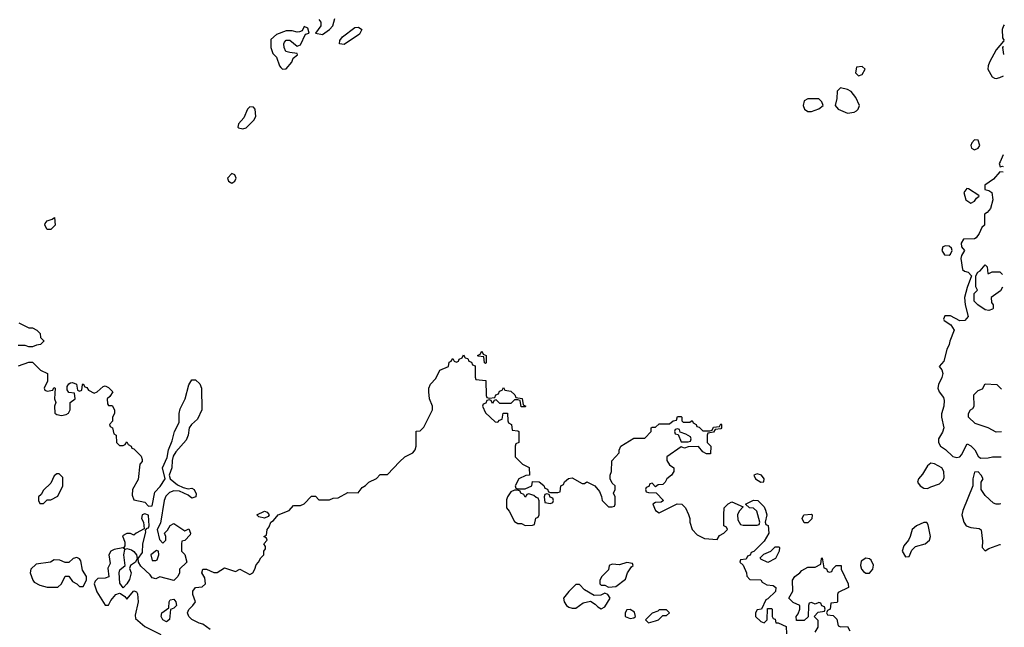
# Model space of a CAD drawing. Header units: inches. Extents: x 2380053 to 2584298, y 380219 to 546618.
# Tile 383 of 656: x 2562079 to 2567515, y 407430 to 410784. Entities that reach past the tile are written whole.
import ezdxf

# ---------------------------------------------------------------- set-up
doc = ezdxf.new("R2010")
doc.units = ezdxf.units.IN
doc.header["$MEASUREMENT"] = 0
doc.layers.add('C5460', color=7, linetype='Continuous')
doc.layers.add('C5461', color=7, linetype='Continuous')

msp = doc.modelspace()

# ---------------------------------------------------------------- linework, layer by layer
at = {"layer": 'C5460', "color": 2}
for points, elevation in [([(2567491.5, 410000), (2567486.8, 409990), (2567492, 409972), (2567504, 409976), (2567508.6, 409974)], 38), ([(2567508.3, 409941.4), (2567490, 409944), (2567455.8, 409904.2), (2567406.8, 409870), (2567406.8, 409846.8), (2567430, 409840.7), (2567446, 409830), (2567450.7, 409790), (2567439.1, 409740.9), (2567420.7, 409719.3), (2567404.7, 409710), (2567406, 409650), (2567390, 409637.2), (2567376.5, 409603.5), (2567359.5, 409580.5), (2567350, 409574.5), (2567290, 409572.7), (2567276.3, 409550), (2567278.8, 409530), (2567296, 409510), (2567278.5, 409481.5), (2567274.4, 409465.6), (2567284.7, 409404.7), (2567295.5, 409395.5), (2567316, 409390), (2567334, 409370), (2567310, 409306), (2567296, 409250), (2567298.8, 409210), (2567315.3, 409144.7), (2567296.3, 409123.7), (2567270, 409121.2), (2567218, 409150), (2567186, 409150), (2567178.8, 409130), (2567183, 409123), (2567219.9, 409099.9), (2567237.3, 409070), (2567214, 409010), (2567210.7, 408990), (2567196.7, 408963.3), (2567181.1, 408898.9), (2567156, 408870), (2567170.6, 408850.6), (2567174.8, 408830), (2567170.7, 408809.3), (2567150.8, 408770), (2567147.7, 408750), (2567154.8, 408730), (2567178.8, 408698.8), (2567182.5, 408682.5), (2567181.6, 408650), (2567167.9, 408607.9), (2567167.7, 408590), (2567180.7, 408530), (2567173.4, 408506.6), (2567151.3, 408470), (2567151.3, 408450), (2567162, 408430), (2567190, 408411.3), (2567230, 408373.4), (2567252.9, 408367.1), (2567270, 408371), (2567278.4, 408381.6), (2567310, 408442), (2567330, 408432), (2567352, 408410), (2567370, 408374), (2567383.6, 408363.6), (2567425.4, 408365.4), (2567450, 408371.3), (2567497.6, 408371.2)], 38), ([(2567504, 409306.5), (2567493.7, 409286.3), (2567442, 409250), (2567443.6, 409223.6), (2567454, 409210), (2567454, 409190), (2567450, 409186), (2567430, 409178), (2567410, 409182), (2567368.7, 409210), (2567348.7, 409230), (2567348, 409272), (2567366, 409290), (2567358, 409310), (2567358, 409370), (2567368.7, 409390), (2567382, 409398), (2567410, 409431.3), (2567419.6, 409419.6), (2567423.6, 409383.6), (2567430, 409382)], 38), ([(2567430, 409382), (2567448, 409392), (2567490, 409391.3), (2567504.5, 409377.2)], 38), ([(2562074, 409110), (2562130, 409082), (2562150, 409082), (2562174, 409070), (2562191.6, 409051.6), (2562194, 409030), (2562211.6, 409011.6), (2562211.6, 409008.4), (2562194, 408990), (2562172.7, 408987.3), (2562150, 408978), (2562130, 408978), (2562110, 408986), (2562070, 408986)], 34), ([(2562072.7, 408872.7), (2562130, 408894), (2562150, 408894), (2562194, 408850), (2562231.6, 408831.6), (2562232, 408788), (2562214, 408750), (2562218, 408738), (2562230, 408734), (2562262, 408738), (2562267.3, 408752.7), (2562274, 408750), (2562272, 408690), (2562278, 408670), (2562272, 408650), (2562272.7, 408612.7), (2562283.6, 408603.6), (2562310, 408598), (2562336.4, 408603.6), (2562348.4, 408611.6), (2562358, 408630), (2562358, 408670), (2562386, 408690), (2562382, 408722), (2562350, 408726), (2562340.4, 408740.4), (2562340.4, 408759.6), (2562350, 408774), (2562360.4, 408779.6), (2562370, 408782), (2562392.7, 408772.7), (2562398, 408738), (2562410, 408734), (2562422, 408738), (2562426, 408770), (2562430, 408774), (2562438, 408758), (2562450, 408754), (2562459.6, 408739.6), (2562490, 408722), (2562506, 408730), (2562540.4, 408759.6), (2562550, 408762), (2562570, 408754), (2562594, 408730), (2562576.9, 408703.1), (2562562, 408690), (2562563.6, 408663.6), (2562570, 408654), (2562590, 408654), (2562602, 408630), (2562602, 408610), (2562592, 408590), (2562591.6, 408568.4), (2562574, 408550), (2562578, 408538), (2562591.6, 408531.6), (2562598, 408498), (2562612, 408490), (2562614, 408450), (2562630, 408434), (2562650, 408434), (2562662, 408438), (2562670, 408454), (2562678, 408438), (2562694, 408430), (2562698, 408418), (2562710, 408414), (2562750, 408374), (2562755.3, 408355.3), (2562754.4, 408345.6), (2562742, 408330), (2562733.7, 408246.3), (2562701, 408190), (2562699.6, 408159.6), (2562710, 408134), (2562770, 408120.5), (2562790, 408098.8), (2562810, 408101), (2562825.2, 408174.8), (2562853.9, 408206.1), (2562882, 408250), (2562867, 408310), (2562893.3, 408366.7), (2562899.7, 408410), (2562921.4, 408458.6), (2562933.5, 408510), (2562959.3, 408560.7), (2562959.8, 408610), (2562964.8, 408635.2), (2562992.2, 408690), (2563012, 408768.1), (2563030, 408796.4), (2563050, 408795.8), (2563073.7, 408773.7), (2563083, 408750), (2563084.9, 408630), (2563061.1, 408578.9), (2563027.3, 408550), (2563014, 408530), (2563008.6, 408490), (2562998, 408462), (2562941.5, 408398.5), (2562926.1, 408373.9), (2562920.3, 408350), (2562919.5, 408310), (2562904, 408270), (2562910.5, 408250), (2562950, 408215.5), (2562980.7, 408200.7), (2563010, 408194), (2563030, 408198), (2563042.8, 408190), (2563053.2, 408166.8), (2563052, 408150), (2563030, 408142), (2563010, 408159), (2562962, 408182), (2562930, 408182.4), (2562906.2, 408173.8), (2562886.4, 408153.6), (2562876.9, 408130), (2562855.8, 408004.2), (2562837.3, 407970), (2562850, 407914), (2562870, 407894), (2562886, 407910), (2562886, 407930), (2562878, 407950), (2562894.6, 407965.4), (2562910, 407992), (2562930, 408002), (2562990, 407962), (2563012.7, 407972.7), (2563022, 407950), (2563019.6, 407940.4), (2562990, 407908), (2562974, 407906), (2562972, 407890), (2562972, 407850), (2562990.9, 407830.9), (2563002, 407790), (2562962, 407750), (2562962, 407730), (2562952, 407710), (2562930, 407688), (2562852, 407708), (2562830, 407698), (2562810, 407702), (2562799.3, 407719.3), (2562747.8, 407767.8), (2562734.5, 407790), (2562732.7, 407810), (2562757, 407843), (2562758, 407890), (2562775.5, 407955.5), (2562773.6, 407966.4), (2562783.1, 407976.9), (2562790, 407978), (2562794.5, 407990), (2562789.2, 408049.2), (2562770, 408056.2), (2562756, 408050), (2562750.7, 408030), (2562763, 408010), (2562766.4, 407973.6), (2562722, 407950), (2562710, 407938), (2562690, 407948), (2562670, 407948), (2562646, 407934), (2562659.8, 407899.8), (2562659.8, 407880.2), (2562654, 407870), (2562658, 407862), (2562648.7, 407868.7), (2562600.5, 407859.5), (2562582, 407850), (2562571, 407830), (2562578, 407782), (2562564.7, 407755.3), (2562570.9, 407709.1), (2562550, 407701.2), (2562510, 407699), (2562494.8, 407685.2), (2562490.8, 407670), (2562504.9, 407624.9), (2562550, 407551.3), (2562570, 407551), (2562582.6, 407577.4), (2562610, 407611), (2562630, 407618), (2562636, 407616), (2562659.1, 407599.1), (2562670, 407584.7), (2562709.2, 407630.8), (2562724.7, 407624.7), (2562730, 407614), (2562732.4, 407570), (2562716.1, 407496.1), (2562718.4, 407478.4), (2562770, 407433.7), (2562858.8, 407390)], 34), ([(2563130, 407417.2), (2563090, 407447), (2563070, 407452.3), (2563030, 407472.7), (2563012.7, 407490), (2563006, 407510), (2563012.1, 407527.9), (2563035.3, 407550), (2563048.7, 407570), (2563034, 407610), (2563034, 407630), (2563048.7, 407650), (2563086.3, 407653.7), (2563104, 407670), (2563102, 407702), (2563085.2, 407730), (2563089.2, 407750.8), (2563111.2, 407751.1), (2563150, 407732), (2563170, 407732), (2563210, 407758), (2563270, 407738), (2563294, 407750), (2563350, 407722), (2563366, 407730), (2563378, 407750), (2563384.7, 407775.3), (2563398, 407790), (2563410, 407814), (2563426, 407830), (2563426, 407850), (2563436.4, 407863.6), (2563436.4, 407876.4), (2563426, 407890), (2563446, 407910), (2563442, 407922), (2563426, 407930), (2563442, 407938), (2563446, 407970), (2563456.4, 407983.6), (2563466, 408010), (2563480.4, 408019.6), (2563505.2, 408050), (2563566, 408074), (2563590, 408102), (2563630, 408102), (2563648.8, 408111.1), (2563690, 408154), (2563712.7, 408152.7), (2563730, 408134), (2563790, 408134), (2563810, 408142), (2563836.4, 408143.6), (2563890, 408174), (2563947.3, 408172.7), (2563970, 408202), (2563988.4, 408211.6), (2564006, 408230), (2564048.4, 408251.6), (2564070, 408274), (2564110, 408274), (2564176.4, 408343.6), (2564206, 408370), (2564250, 408392), (2564262, 408410), (2564268, 408430), (2564268.4, 408511.6), (2564290, 408514), (2564310, 408534), (2564358, 408630), (2564358, 408650), (2564342, 408690), (2564338, 408730), (2564338, 408750), (2564347.3, 408772.7), (2564376.4, 408803.6), (2564398, 408850), (2564446, 408870), (2564450, 408894), (2564462, 408898), (2564470, 408914), (2564478, 408898), (2564490, 408894), (2564502, 408898), (2564506, 408910), (2564522, 408918), (2564530, 408934), (2564538, 408918), (2564552.7, 408912.7), (2564558, 408898), (2564572.7, 408892.7), (2564578, 408878), (2564592.7, 408872.7), (2564594, 408810), (2564598, 408798), (2564652.7, 408792.7), (2564654, 408710), (2564658, 408698), (2564670, 408694), (2564702, 408698), (2564707.3, 408712.7), (2564722, 408718), (2564727.3, 408732.7), (2564742, 408738), (2564750, 408754), (2564758, 408738), (2564790, 408734), (2564812.7, 408712.7), (2564818, 408698), (2564852.7, 408692.7), (2564858, 408658), (2564874, 408650), (2564870, 408646), (2564847.3, 408647.3), (2564842, 408682), (2564830, 408686), (2564810, 408686), (2564790, 408666), (2564730, 408666), (2564710, 408686), (2564698, 408682), (2564690, 408666), (2564682, 408682), (2564670, 408686), (2564658, 408682), (2564652.7, 408667.3), (2564638, 408662), (2564634, 408650), (2564650, 408614), (2564703.6, 408563.6), (2564718, 408562), (2564727.3, 408572.7), (2564742, 408578), (2564747.3, 408612.7), (2564772.7, 408612.7), (2564774, 408570), (2564778, 408558), (2564794, 408550), (2564798, 408518), (2564830, 408514), (2564834, 408510), (2564834, 408450), (2564818, 408442), (2564814, 408430), (2564814, 408370), (2564854, 408330), (2564891.3, 408311.3), (2564894, 408270), (2564872.7, 408267.3), (2564834, 408250), (2564814, 408210), (2564818, 408198), (2564830, 408194), (2564870, 408194), (2564906, 408210), (2564910, 408234), (2564947.3, 408232.7), (2564972.7, 408212.7), (2564978, 408198), (2564992.7, 408192.7), (2564998, 408178), (2565010, 408174), (2565050, 408174), (2565062, 408178), (2565066, 408210), (2565082, 408218), (2565087.3, 408232.7), (2565108.4, 408251.6), (2565130, 408254), (2565183.6, 408223.6), (2565196.4, 408223.6), (2565210, 408232), (2565254, 408210), (2565279.6, 408179.6), (2565291.6, 408151.6), (2565294, 408130), (2565330, 408094), (2565350, 408094), (2565362, 408098), (2565366, 408110), (2565366, 408150), (2565358, 408170), (2565366, 408190), (2565366, 408210), (2565350, 408226), (2565338, 408250), (2565338, 408270), (2565346, 408290), (2565348.4, 408348.4), (2565388, 408392), (2565388, 408408), (2565398, 408430), (2565470, 408474), (2565530, 408474), (2565566, 408510), (2565566, 408530), (2565570, 408534), (2565590, 408534), (2565610, 408552), (2565667.3, 408552.7), (2565686, 408570), (2565706, 408574), (2565710, 408594), (2565730, 408594), (2565734, 408590), (2565734, 408570), (2565742, 408562), (2565778, 408562), (2565791.6, 408571.6), (2565798, 408558), (2565814, 408550), (2565818, 408538), (2565830, 408534), (2565850, 408514), (2565890, 408514), (2565902, 408518), (2565910, 408534), (2565942, 408538), (2565950, 408552), (2565954, 408550), (2565954, 408530), (2565950, 408526), (2565918, 408522), (2565910, 408506), (2565878, 408502), (2565874, 408490), (2565874, 408450), (2565894, 408430), (2565892.7, 408387.3), (2565870, 408388), (2565850, 408398), (2565827.3, 408427.3), (2565770, 408426), (2565750, 408418), (2565730, 408426), (2565652, 408370), (2565651.3, 408350), (2565667.1, 408327.1), (2565691.3, 408310), (2565690.9, 408289.1), (2565678, 408270), (2565652, 408250), (2565642, 408230), (2565630, 408218), (2565603.6, 408216.4), (2565590, 408206), (2565570, 408226), (2565558, 408222), (2565552.7, 408207.3), (2565538, 408202), (2565534, 408190), (2565538, 408178), (2565550, 408174), (2565592.7, 408172.7), (2565634, 408130), (2565619.6, 408120.4), (2565590, 408118), (2565574, 408110), (2565590, 408074), (2565610, 408062), (2565708.7, 408111.3), (2565734, 408110), (2565754, 408090), (2565771.6, 408051.6), (2565778, 408030), (2565778, 408010), (2565792, 407970), (2565819.6, 407939.6), (2565859.6, 407919.6), (2565930, 407914), (2565943.1, 407936.9), (2565966, 407950), (2565986, 407970), (2565982, 407982), (2565966, 407990), (2565966, 408050), (2565968, 408090), (2565990, 408112), (2566010, 408122), (2566074, 408094), (2566052, 408070), (2566042, 408050), (2566043.6, 408023.6), (2566058, 407998), (2566072.7, 407992.7), (2566150, 407994), (2566162, 407998), (2566166, 408010), (2566148, 408070), (2566130, 408088), (2566108.4, 408088.4), (2566086, 408110), (2566130, 408132), (2566154, 408130), (2566190, 408094), (2566196.9, 408076.9), (2566204.7, 408050), (2566194, 408010), (2566198, 407998), (2566211.6, 407991.6), (2566214, 407950), (2566190, 407906), (2566132.7, 407847.3), (2566118, 407842), (2566112.7, 407827.3), (2566098, 407822), (2566090, 407806), (2566058, 407802), (2566054, 407790), (2566072.7, 407772.7), (2566092, 407730), (2566092.7, 407712.7), (2566110, 407694), (2566170, 407692), (2566178, 407678), (2566204.7, 407664.7), (2566239.6, 407659.6), (2566254, 407650), (2566252, 407628), (2566210, 407586), (2566198, 407582), (2566174, 407530), (2566150, 407526), (2566142, 407510), (2566142, 407490), (2566170, 407462), (2566190, 407454), (2566206, 407470), (2566207.3, 407532.7), (2566230, 407534), (2566234, 407530), (2566234, 407490), (2566238, 407478), (2566250, 407474), (2566254, 407454), (2566266, 407454), (2566310, 407434), (2566312.7, 407392.7)], 34), ([(2567498.5, 408507.9), (2567470, 408506), (2567426, 408530), (2567354.6, 408554.6), (2567318, 408590), (2567318, 408610), (2567328.7, 408630), (2567342, 408638), (2567349, 408651), (2567347, 408713), (2567370, 408736), (2567394, 408746), (2567410, 408774), (2567474, 408770), (2567500.1, 408743.9)], 38), ([(2567495.8, 408110.5), (2567488.8, 408108.9), (2567470, 408108.7), (2567454.6, 408114.6), (2567410, 408158), (2567388, 408190), (2567388, 408230), (2567398, 408250), (2567388, 408270), (2567370, 408288), (2567350, 408286), (2567341, 408250), (2567342, 408210), (2567285.4, 408074.6), (2567281, 408050), (2567291, 408010), (2567304.7, 407990), (2567330, 407980.7), (2567375.9, 407975.9), (2567387.1, 407967.1), (2567395.3, 407904.7), (2567392, 407870), (2567410, 407852), (2567430, 407864.7), (2567490, 407886), (2567494.3, 407886.8)], 38), ([(2566470, 407402), (2566488, 407430), (2566487.3, 407467.3), (2566466, 407490), (2566487.3, 407512.7), (2566522, 407518), (2566526, 407530), (2566522, 407542), (2566507.3, 407547.3), (2566502, 407562), (2566490, 407566), (2566470, 407558), (2566450, 407566), (2566438, 407562), (2566434, 407550), (2566432.7, 407487.3), (2566410, 407468), (2566367.3, 407467.3), (2566366, 407490), (2566376.4, 407503.6), (2566386, 407530), (2566386, 407550), (2566350, 407566), (2566326, 407590), (2566348, 407630), (2566346, 407690), (2566358, 407710), (2566386, 407730), (2566396.4, 407743.6), (2566430, 407762), (2566470, 407762), (2566502, 407778), (2566506, 407810), (2566510, 407814), (2566518, 407758), (2566532.7, 407752.7), (2566538, 407738), (2566550, 407734), (2566562, 407738), (2566567.3, 407752.7), (2566586, 407770), (2566614, 407770), (2566614, 407750), (2566652, 407670), (2566654, 407650), (2566598, 407622), (2566594, 407610), (2566594, 407570), (2566590, 407566), (2566558, 407562), (2566554, 407530), (2566538, 407522), (2566534, 407510), (2566538, 407498), (2566570, 407494), (2566590, 407474), (2566598, 407438), (2566612.7, 407432.7), (2566650, 407434), (2566662, 407410)], 34)]:
    msp.add_lwpolyline(points, dxfattribs=dict(at, elevation=elevation))
for points, elevation in [([(2563250, 409934), (2563226.3, 409910), (2563232.5, 409892.5), (2563250, 409882.4), (2563267.5, 409892.5), (2563273.7, 409910), (2563267.2, 409927.2)], 38), ([(2567307.9, 409852.1), (2567292, 409830), (2567302, 409790), (2567330, 409772), (2567350, 409782), (2567360.9, 409799.1), (2567375.3, 409810), (2567374, 409814), (2567318, 409850)], 38), ([(2562230, 409626), (2562218, 409650), (2562220.4, 409659.6), (2562230, 409674), (2562258, 409682), (2562271.6, 409691.6), (2562274, 409650), (2562250, 409626)], 34), ([(2567190, 409535.6), (2567176, 409530), (2567170.4, 409510), (2567185.1, 409485.1), (2567210, 409483.8), (2567218, 409490), (2567227.3, 409510), (2567222.9, 409522.9), (2567210, 409533.6)], 38), ([(2564650, 408886), (2564646, 408890), (2564642, 408922), (2564610, 408926), (2564606, 408930), (2564622, 408938), (2564630, 408954), (2564638, 408938), (2564654, 408930), (2564654, 408890)], 34), ([(2565710, 408526), (2565698, 408522), (2565694, 408510), (2565698, 408498), (2565714, 408494), (2565730, 408454), (2565770, 408454), (2565782, 408458), (2565786, 408470), (2565782, 408482), (2565756.4, 408496.4), (2565726, 408506), (2565722, 408522)], 34), ([(2567110, 408335.1), (2567090, 408321.2), (2567064.1, 408275.9), (2567041, 408250), (2567036, 408230), (2567050, 408211.3), (2567070, 408198), (2567090, 408196), (2567110, 408204.7), (2567158, 408222), (2567178, 408242), (2567183.1, 408256.9), (2567180.9, 408290), (2567169.3, 408310), (2567130, 408332.3)], 38), ([(2562296.4, 408276.4), (2562283.6, 408276.4), (2562270, 408266), (2562250, 408226), (2562210, 408186), (2562196.9, 408163.1), (2562182, 408150), (2562182, 408130), (2562190, 408114), (2562210, 408114), (2562230, 408134), (2562250, 408134), (2562290, 408154), (2562318, 408210), (2562316.4, 408256.4)], 34), ([(2566150, 408277.2), (2566132, 408270), (2566140.7, 408250), (2566170, 408231), (2566188, 408232), (2566189, 408250), (2566174, 408270)], 38), ([(2564830, 408186), (2564810, 408186), (2564790, 408178), (2564771.3, 408150), (2564766.4, 408133.6), (2564766, 408090), (2564782, 408070), (2564810, 408014), (2564830, 408002), (2564850, 408002), (2564870, 407992), (2564910, 407994), (2564922, 407998), (2564928.4, 408031.6), (2564942, 408038), (2564946, 408050), (2564947.3, 408127.3), (2564942, 408142), (2564930, 408146), (2564918, 408158), (2564890, 408166), (2564878, 408162), (2564870, 408148), (2564862, 408162), (2564846, 408170), (2564842, 408182)], 34), ([(2564990, 408166), (2564978, 408162), (2564974, 408150), (2564978, 408118), (2565010, 408114), (2565022, 408118), (2565026, 408130), (2565022, 408142), (2565007.3, 408147.3), (2565002, 408162)], 34), ([(2563430, 408032.3), (2563400.1, 408040.1), (2563388.7, 408050), (2563430.6, 408070.6), (2563444.5, 408064.5), (2563456, 408050), (2563450, 408042)], 34), ([(2566410, 408006), (2566398, 408030), (2566409, 408051), (2566450, 408054), (2566454, 408050), (2566451.6, 408028.4), (2566430, 408006)], 34), ([(2567070, 408008.7), (2567030, 407989), (2567006, 407970), (2566996, 407930), (2566986, 407910), (2566959.8, 407880.2), (2566951, 407850), (2566970, 407818), (2566990, 407821), (2567004.8, 407855.2), (2567024.8, 407875.2), (2567078, 407890), (2567102, 407910), (2567108, 407930), (2567094.6, 407994.6), (2567088, 408008)], 38), ([(2562650, 407648), (2562632.7, 407672.7), (2562629, 407731), (2562632.5, 407747.5), (2562662, 407770), (2562653.6, 407830), (2562660.2, 407859.8), (2562670, 407864.7), (2562696.7, 407856.7), (2562710, 407847.3), (2562723, 407830), (2562727.3, 407810), (2562718, 407790), (2562690.8, 407770), (2562685.4, 407754.6), (2562694, 407730), (2562685.8, 407694.2), (2562670.7, 407669.3)], 34), ([(2566210, 407788), (2566170, 407806), (2566167.3, 407812.7), (2566187.3, 407832.7), (2566226, 407850), (2566250, 407874), (2566270, 407874), (2566274, 407870), (2566272, 407850), (2566252, 407810)], 34), ([(2562394.6, 407814.6), (2562374, 407810), (2562350, 407788), (2562330, 407788), (2562300.4, 407800.4), (2562270, 407802), (2562249.1, 407789.1), (2562170, 407779), (2562141, 407750), (2562136, 407730), (2562151, 407690), (2562158.8, 407678.8), (2562190, 407662.8), (2562231.2, 407651.1), (2562290, 407651), (2562309.5, 407670.5), (2562330, 407711.3), (2562350, 407712), (2562370, 407682), (2562394, 407670), (2562410, 407654), (2562430, 407654), (2562448, 407690), (2562448, 407710), (2562425.2, 407745.2), (2562417.2, 407797.2), (2562410, 407808)], 34), ([(2562834, 407854), (2562802.8, 407830), (2562810, 407798), (2562830, 407798), (2562838, 407802), (2562848, 407830), (2562846, 407850)], 34), ([(2566750, 407812.2), (2566724.8, 407795.2), (2566720.8, 407770), (2566726.5, 407750), (2566737, 407737), (2566750, 407727.8), (2566770, 407728.9), (2566789.7, 407750), (2566793.1, 407773.1), (2566780.1, 407800.1), (2566770, 407808.2)], 38), ([(2565430, 407788), (2565390, 407774), (2565350, 407778), (2565334, 407770), (2565330, 407746), (2565292, 407710), (2565282, 407690), (2565282, 407670), (2565290, 407662), (2565310, 407662), (2565330, 407652), (2565370, 407654), (2565424, 407696), (2565434, 407730), (2565456.4, 407763.6), (2565466, 407770), (2565462, 407782)], 34), ([(2565170, 407666), (2565150, 407666), (2565110, 407628), (2565081, 407590), (2565084.7, 407570), (2565098, 407550), (2565110, 407541), (2565130, 407536), (2565150, 407536), (2565190, 407564.7), (2565230, 407574), (2565256.9, 407556.9), (2565270, 407542), (2565290, 407532), (2565310, 407542), (2565338, 407590), (2565326, 407610), (2565310, 407618), (2565287.3, 407607.3), (2565250, 407606), (2565196.4, 407636.4)], 34), ([(2562890, 407459), (2562869.5, 407470), (2562860.9, 407490), (2562864, 407510), (2562902, 407538), (2562904, 407570), (2562910, 407582), (2562930, 407584.7), (2562941, 407570), (2562944.7, 407550), (2562930, 407535.3), (2562912, 407528), (2562906.4, 407473.6)], 34), ([(2565450, 407528), (2565430, 407526), (2565422, 407510), (2565422, 407490), (2565450, 407478), (2565470, 407482), (2565478, 407490), (2565474, 407514)], 34), ([(2565650, 407526), (2565610, 407526), (2565602, 407518), (2565570, 407508), (2565534, 407470), (2565550, 407454), (2565590, 407464.7), (2565606, 407470), (2565630, 407494), (2565650, 407494), (2565666, 407510)], 34)]:
    msp.add_lwpolyline(points, close=True, dxfattribs=dict(at, elevation=elevation))
at = {"layer": 'C5461', "color": 2, "elevation": 38}
for points in [[(2563730, 410784.7), (2563741, 410770), (2563740.7, 410750), (2563712, 410710), (2563750, 410702), (2563790, 410730.5), (2563807.3, 410750), (2563818.4, 410790)], [(2567514.9, 410755.2), (2567510.8, 410750), (2567502.8, 410730), (2567504.7, 410684.7), (2567510, 410674), (2567513.6, 410673.1)], [(2567513.5, 410666.4), (2567510, 410666), (2567470, 410618), (2567432.9, 410550), (2567424.9, 410530), (2567423.8, 410510), (2567448.2, 410468.2), (2567461.1, 410461.1), (2567470, 410459.1), (2567490, 410464.9), (2567511.3, 410473.5)], [(2567512.3, 410592.4), (2567506, 410630), (2567506, 410634), (2567513, 410636.3)], [(2567508.9, 410037.1), (2567491.5, 410000)]]:
    msp.add_lwpolyline(points, dxfattribs=at)
at = {"layer": 'C5461', "color": 2}
for points, elevation in [([(2563650, 410746), (2563638, 410722), (2563623.6, 410716.4), (2563610, 410715.3), (2563583.1, 410723.1), (2563550, 410722), (2563496.9, 410703.1), (2563466, 410674), (2563464.7, 410630), (2563476.9, 410596.9), (2563497.3, 410577.3), (2563512.7, 410530), (2563519.9, 410519.9), (2563530, 410510.5), (2563550, 410513), (2563580.9, 410550), (2563589, 410571), (2563613.2, 410590), (2563610, 410598), (2563570, 410602), (2563549.2, 410609.2), (2563539, 410630), (2563537.2, 410650), (2563540.9, 410659.1), (2563550, 410671.3), (2563570, 410671.3), (2563610, 410638), (2563630, 410646), (2563656.4, 410703.6), (2563678, 410710), (2563670, 410738)], 38), ([(2563870, 410647.3), (2563845.2, 410650), (2563846.3, 410670), (2563861.6, 410690), (2563930, 410740.3), (2563950, 410743), (2563967.3, 410730), (2563955.4, 410704.6)], 34), ([(2566730, 410526), (2566698, 410522), (2566694, 410490), (2566710, 410474), (2566730, 410482), (2566746, 410510)], 38), ([(2566610, 410408), (2566591.3, 410388.7), (2566590.7, 410349.3), (2566581, 410310), (2566598, 410290), (2566650, 410267.3), (2566685.6, 410274.4), (2566698.6, 410281.4), (2566708.7, 410290), (2566715.3, 410310), (2566694.8, 410354.8), (2566670, 410388), (2566650, 410398)], 38), ([(2563350, 410303), (2563335.8, 410290), (2563317.3, 410242.7), (2563286.7, 410210), (2563283.8, 410190), (2563286.8, 410186.8), (2563310, 410181.5), (2563330, 410187.2), (2563371.3, 410228.7), (2563383.6, 410250), (2563379.6, 410290), (2563370, 410302)], 38), ([(2566490, 410348), (2566430, 410348), (2566410, 410335.3), (2566404.7, 410310), (2566412, 410290), (2566430, 410278), (2566450, 410278), (2566470, 410284.7), (2566490, 410292), (2566515.3, 410310), (2566508, 410330)], 38), ([(2567350, 410121.2), (2567335.9, 410104.1), (2567330.7, 410090), (2567334.4, 410074.4), (2567350, 410065.5), (2567370, 410074.8), (2567379.5, 410090), (2567370, 410119)], 38)]:
    msp.add_lwpolyline(points, close=True, dxfattribs=dict(at, elevation=elevation))

doc.saveas('drawing.dxf')
